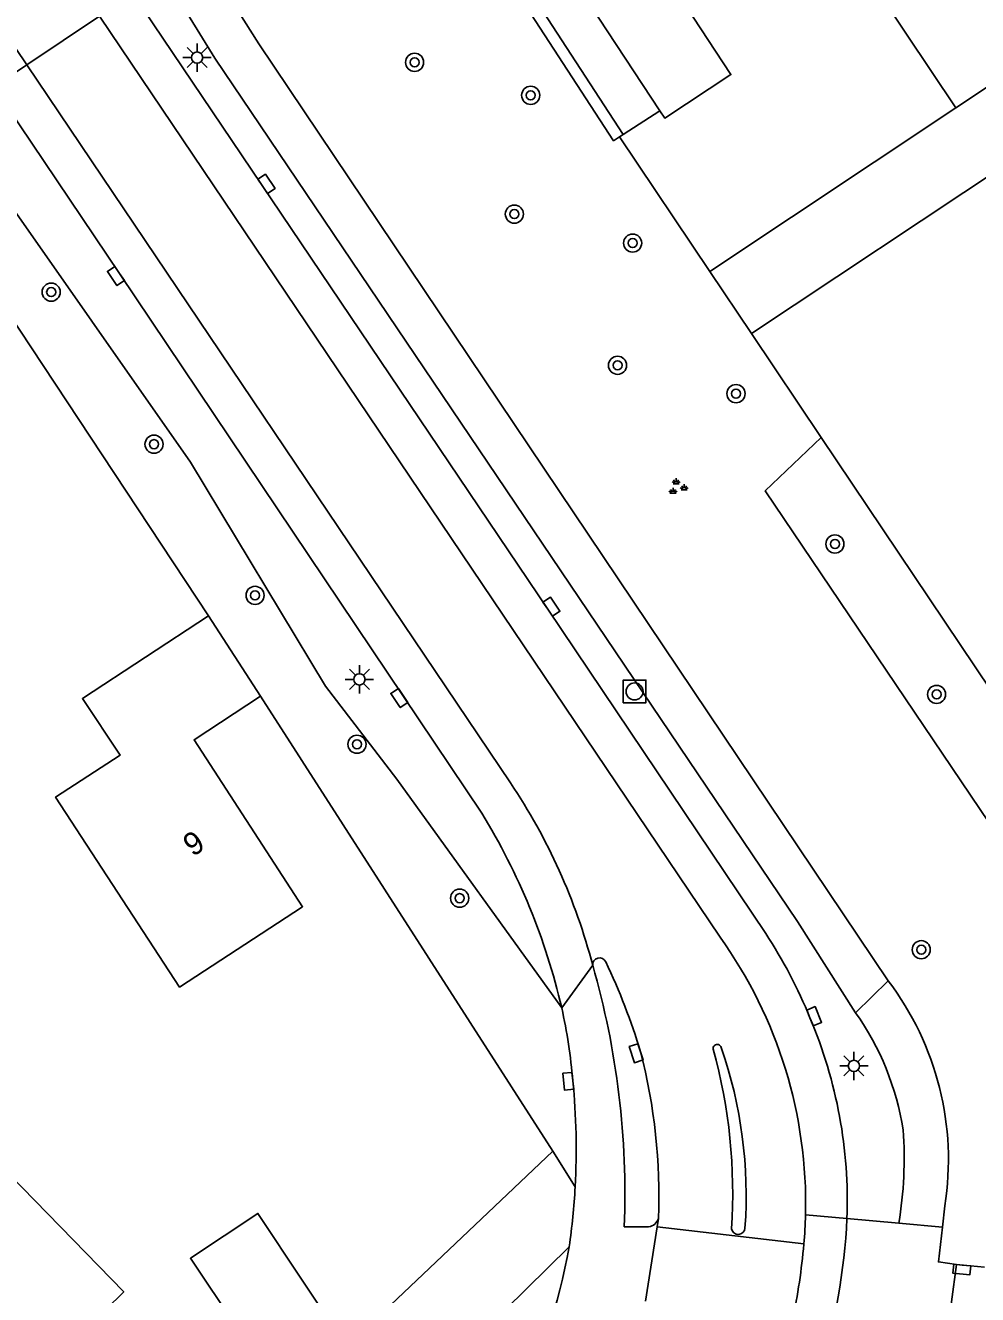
# Model space of a CAD drawing. Extents: x 136000 to 138005, y 398500 to 400500.
# Drawn here: x 137886.1 to 137928, y 399263.7 to 399319.7 of the extents above; entities that cross this region are included whole.
import ezdxf

# ---------------------------------------------------------------- set-up
doc = ezdxf.new("R2010")
doc.units = 0
for name, color, linetype in [('gg-afsc-erfafscheiding', 7, 'Continuous'), ('gg-anno-huisnummerreeks BGT', 7, 'Continuous'), ('gg-bbg-bijgebouw', 7, 'Continuous'), ('gg-bbg-gedigitaliseerde bebouwing', 7, 'Continuous'), ('gg-bbg-gedigitaliseerde bijgebouw', 7, 'Continuous'), ('gg-bbg-hoofdgebouw', 7, 'Continuous'), ('gg-bbg-tussenscheiding', 7, 'Continuous'), ('gg-knt-verharding', 7, 'Continuous'), ('gg-knt-verharding nz', 7, 'Continuous'), ('gt-grn-groengrens', 7, 'Continuous'), ('gt-grn-weggrens', 7, 'Continuous'), ('gt-symb-boom', 7, 'Continuous'), ('gt-symb-groenvak', 7, 'Continuous'), ('gt-symb-kolk', 7, 'Continuous'), ('gt-symb-lichtmast', 7, 'Continuous'), ('gt-symb-rioolschacht', 7, 'Continuous')]:
    doc.layers.add(name, color=color, linetype=linetype)

# ---------------------------------------------------------------- blocks, each defined once
blk = doc.blocks.new('gt0-BOOM')
at = {"layer": 'gt-symb-boom'}
for radius in [0.4, 0.2]:
    blk.add_circle((0, 0), radius, dxfattribs=at)
blk = doc.blocks.new('gt0-KOLK')
at = {"layer": 'gt-symb-kolk'}
blk.add_lwpolyline([(0, 0), (0.375, 0), (0.375, 0.4), (-0.375, 0.4), (-0.375, 0), (0, 0)], dxfattribs=at)
blk = doc.blocks.new('gt0-LMAST')
at = {"layer": 'gt-symb-lichtmast'}
for p, q in [((-0.005, 0.246), (-0.005, 0.621)), ((-0.182, 0.173), (-0.447, 0.438)), ((0.172, 0.173), (0.437, 0.438)), ((-0.255, -0.004), (-0.63, -0.004)), ((-0.182, -0.181), (-0.447, -0.446)), ((-0.005, -0.254), (-0.005, -0.629)), ((0.437, -0.446), (0.172, -0.181)), ((0.245, -0.004), (0.62, -0.004))]:
    blk.add_line(p, q, dxfattribs=at)
blk.add_circle((-0.005, -0.004), 0.25, dxfattribs=at)
blk = doc.blocks.new('gt0-RS')
at = {"layer": 'gt-symb-rioolschacht'}
blk.add_lwpolyline([(-0.5, -0.5), (0.5, -0.5), (0.5, 0.5), (-0.5, 0.5)], close=True, dxfattribs=at)
blk.add_circle((0, 0), 0.375, dxfattribs=at)
blk = doc.blocks.new('gt0-GRVAK')
at = {"layer": 'gt-symb-groenvak'}
for p, q in [((-0.11, 0.189), (-0.228, 0.24)), ((-0.182, 0.153), (0.088, 0.153)), ((-0.091, 0.211), (-0.156, 0.322)), ((-0.047, 0.214), (-0.047, 0.393)), ((-0.004, 0.211), (0.061, 0.322)), ((0.015, 0.189), (0.133, 0.24)), ((0.262, -0.052), (0.197, 0.059)), ((0.305, -0.049), (0.305, 0.13)), ((0.349, -0.052), (0.414, 0.059)), ((-0.245, -0.228), (-0.363, -0.177)), ((-0.318, -0.264), (-0.047, -0.264)), ((-0.226, -0.206), (-0.291, -0.095)), ((-0.183, -0.203), (-0.183, -0.024)), ((-0.139, -0.206), (-0.074, -0.095)), ((-0.12, -0.228), (-0.002, -0.177)), ((0.243, -0.074), (0.125, -0.023)), ((0.17, -0.11), (0.441, -0.11)), ((0.368, -0.074), (0.486, -0.023))]:
    blk.add_line(p, q, dxfattribs=at)

msp = doc.modelspace()

# ---------------------------------------------------------------- linework, layer by layer
at = {"layer": 'gg-afsc-erfafscheiding'}
for p, q in [((137914.026, 399315.905), (137912.403, 399314.856)), ((137912.403, 399314.856), (137912.249, 399314.756)), ((137916.227, 399308.827), (137912.249, 399314.756)), ((137921.138, 399301.508), (137918.066, 399306.087)), ((137935.08, 399280.73), (137921.138, 399301.508)), ((137909.31, 399270.059), (137896.42, 399290.11)), ((137900.218, 399261.442), (137909.31, 399270.059))]:
    msp.add_line(p, q, dxfattribs=at)
msp.add_lwpolyline([(137894.13, 399293.65), (137880.61, 399314.109), (137865.92, 399336.06)], dxfattribs=at)
at = {"layer": 'gg-bbg-bijgebouw'}
for points in [[(137914.026, 399315.905), (137914.24, 399315.58), (137917.16, 399317.5), (137913.49, 399323.08), (137910.57, 399321.16), (137914.026, 399315.905)], [(137897.333, 399259.365), (137893.335, 399265.342), (137896.315, 399267.321), (137900.218, 399261.442)]]:
    msp.add_lwpolyline(points, dxfattribs=at)
at = {"layer": 'gg-bbg-gedigitaliseerde bebouwing'}
msp.add_line((137923.309, 399321.655), (137927.067, 399316.037), dxfattribs=at)
at = {"layer": 'gg-bbg-gedigitaliseerde bijgebouw'}
for p, q in [((137927.067, 399316.037), (137916.227, 399308.827)), ((137931.399, 399314.955), (137918.066, 399306.087)), ((137916.227, 399308.827), (137918.066, 399306.087))]:
    msp.add_line(p, q, dxfattribs=at)
at = {"layer": 'gg-bbg-hoofdgebouw'}
msp.add_line((137896.42, 399290.11), (137894.13, 399293.65), dxfattribs=at)
for points in [[(137896.42, 399290.11), (137893.5, 399288.19), (137898.28, 399280.83), (137892.86, 399277.29), (137887.4, 399285.66), (137890.24, 399287.51), (137888.58, 399290), (137894.13, 399293.65)], [(137884.8, 399269.6), (137890.4, 399263.87), (137883.99, 399257.58)]]:
    msp.add_lwpolyline(points, dxfattribs=at)
at = {"layer": 'gg-bbg-tussenscheiding'}
msp.add_line((137927.067, 399316.037), (137929.565, 399317.698), dxfattribs=at)
at = {"layer": 'gg-knt-verharding'}
for p, q in [((137916.681, 399279.485), (137889.332, 399320.067)), ((137907.442, 399286.288), (137886.131, 399317.925)), ((137926.477, 399266.707), (137926.583, 399267.649)), ((137913.531, 399266.726), (137912.457, 399266.728)), ((137913.387, 399263.456), (137913.901, 399266.725)), ((137913.901, 399266.725), (137913.96, 399267.099)), ((137922.27, 399267.094), (137924.553, 399266.884)), ((137928.334, 399264.953), (137927.104, 399265.069))]:
    msp.add_line(p, q, dxfattribs=at)
for points in [[(137886.131, 399317.925), (137854.395, 399365.038), (137849.254, 399372.874), (137847.011, 399376.421)], [(137924.088, 399277.565), (137896.348, 399318.85), (137893.704, 399323.034), (137893.082, 399324.716)], [(137922.65, 399276.162), (137920.095, 399280.174), (137894.421, 399318.224), (137892.118, 399321.95), (137890.81, 399321.057)], [(137918.69, 399279.655), (137909.082, 399293.943), (137890.81, 399321.057)], [(137906.181, 399284.953), (137890.22, 399308.737), (137884.676, 399316.95)], [(137927.104, 399265.069), (137926.304, 399265.179), (137926.477, 399266.707)], [(137927.104, 399265.069), (137926.661, 399261.779), (137927.05, 399261.748), (137927.672, 399261.672)]]:
    msp.add_lwpolyline(points, dxfattribs=at)
for centre, radius, start, end in [((137885.535, 399271.572), 26.391, 14.6672, 33.8914), ((137881.492, 399269.811), 28.962, 13.0998, 31.522), ((137901.096, 399268.07), 21.065, 21.9116, 33.3642), ((137900.287, 399267.745), 20.164, 358.6264, 35.6054), ((137911.367, 399278.275), 0.301, 25.3393, 184.0001), ((137886.577, 399266.446), 27.769, 16.7244, 25.5073), ((137875.944, 399268.168), 36.541, 357.7409, 16.0219), ((137913.686, 399269.676), 13.056, 351.0694, 37.1771), ((137886.279, 399271.168), 23.993, 4.7626, 12.5342), ((137912.701, 399269.121), 12.188, 8.8581, 35.287), ((137901.707, 399267.87), 20.578, 357.8391, 23.0626), ((137916.552, 399274.589), 0.18, 11.4693, 192.2098), ((137893.576, 399268.231), 23.66, 356.1431, 15.4917), ((137897.951, 399268.105), 19.878, 355.8708, 19.1466), ((137888.979, 399268.124), 25.002, 357.6494, 14.6246), ((137880.12, 399270.159), 30.22, 356.826, 5.6988), ((137907.861, 399269.72), 16.931, 350.3561, 4.3276), ((137880.148, 399270.179), 30.192, 351.7627, 356.786), ((137900.455, 399267.745), 19.996, 354.9107, 358.6165), ((137913.463, 399267.238), 0.516, 277.598, 344.4136), ((137917.477, 399266.696), 0.301, 190.7283, 355.8127), ((137894.866, 399268.407), 27.436, 342.7474, 357.2568), ((137877.86, 399271.838), 32.721, 322.3729, 349.4607), ((137889.19, 399268.81), 31.311, 348.5977, 354.7976)]:
    msp.add_arc(centre, radius, start, end, dxfattribs=at)
at = {"layer": 'gg-knt-verharding nz'}
msp.add_line((137920.372, 399265.971), (137913.901, 399266.725), dxfattribs=at)
at = {"layer": 'gt-grn-groengrens'}
for p, q in [((137903.604, 399328.386), (137912.403, 399314.856)), ((137910.293, 399268.486), (137909.31, 399270.059))]:
    msp.add_line(p, q, dxfattribs=at)
for points in [[(137909.701, 399276.375), (137902.428, 399286.454), (137899.289, 399290.555), (137893.337, 399300.416), (137880.183, 399319.211), (137870.73, 399333.106), (137861.717, 399347.323)], [(137901.657, 399330.463), (137911.984, 399314.583), (137912.249, 399314.756)], [(137928.825, 399265.597), (137932.217, 399270.037), (137935.936, 399273.555), (137918.669, 399299.162), (137921.138, 399301.508)], [(137776.3, 399143.93), (137788.755, 399150.918), (137792.628, 399152.632), (137801.605, 399160.403), (137813.8, 399174.28), (137844.456, 399203.247), (137849.411, 399208.152), (137858.387, 399212.562), (137870.313, 399223.401), (137874.061, 399230.312), (137873.577, 399232.042), (137876.755, 399234.461), (137881.221, 399239.237), (137891.181, 399248.434), (137901.583, 399257.529), (137910.029, 399265.853)]]:
    msp.add_lwpolyline(points, dxfattribs=at)
at = {"layer": 'gt-grn-weggrens'}
for p, q in [((137889.332, 399320.067), (137886.131, 399317.925)), ((137886.131, 399317.925), (137884.676, 399316.95)), ((137909.701, 399276.375), (137911.066, 399278.254)), ((137922.65, 399276.162), (137924.088, 399277.565)), ((137922.27, 399267.094), (137920.445, 399267.262)), ((137924.553, 399266.884), (137926.477, 399266.707))]:
    msp.add_line(p, q, dxfattribs=at)

# ---------------------------------------------------------------- block references
at = {"layer": 'gt-symb-boom'}
for p in [(137903.217, 399318.037), (137908.335, 399316.584), (137907.615, 399311.35), (137912.825, 399310.073), (137887.203, 399307.913), (137912.161, 399304.689), (137917.381, 399303.439), (137891.736, 399301.212), (137921.74, 399296.814), (137896.188, 399294.551), (137926.22, 399290.187), (137900.679, 399287.991), (137905.203, 399281.208), (137925.544, 399278.937)]:
    msp.add_blockref('gt0-BOOM', p, dxfattribs=at)
at = {"layer": 'gt-symb-groenvak'}
msp.add_blockref('gt0-GRVAK', (137914.79, 399299.317), dxfattribs=at)
at = {"layer": 'gt-symb-kolk'}
for p, rotation in [((137896.525, 399312.573), -56.01894574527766), ((137890.22, 399308.737), 124.01684173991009), ((137909.082, 399293.943), -56.081645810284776), ((137902.711, 399290.14), 123.88925908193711), ((137920.64, 399275.931), -67.91087775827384), ((137913.171, 399274.437), 107.66165971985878), ((137910.19, 399273.16), 95.72263715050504), ((137927.35, 399265.044), 174.2123230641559)]:
    msp.add_blockref('gt0-KOLK', p, dxfattribs=dict(at, rotation=rotation))
at = {"layer": 'gt-symb-lichtmast'}
for p in [(137893.636, 399318.249), (137900.79, 399290.855), (137922.584, 399273.821)]:
    msp.add_blockref('gt0-LMAST', p, dxfattribs=at)
at = {"layer": 'gt-symb-rioolschacht'}
msp.add_blockref('gt0-RS', (137912.912, 399290.318), dxfattribs=at)

# ---------------------------------------------------------------- texts
at = {"layer": 'gg-anno-huisnummerreeks BGT'}
msp.add_text('9', height=1, rotation=33.1, dxfattribs=at).set_placement((137893.44, 399283.011))

doc.saveas('drawing.dxf')
